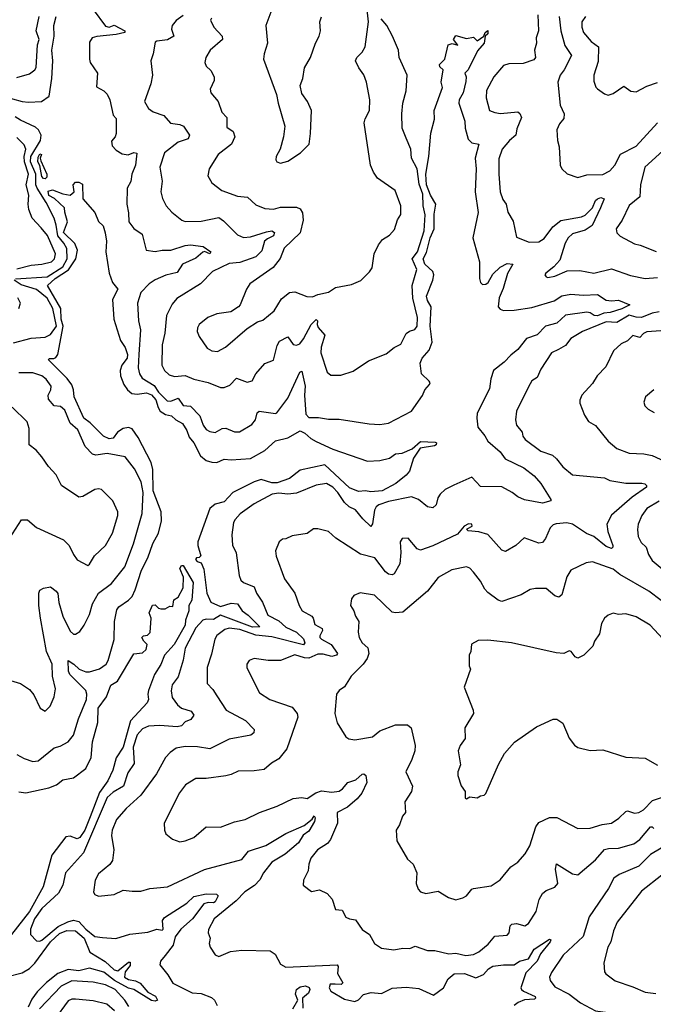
# Model space of a CAD drawing. Extents: x 1268547 to 1425625, y 515768 to 616754.
# Tile 420 of 507: x 1369290 to 1372871, y 593561 to 599128. Entities that reach past the tile are written whole.
import ezdxf

# ---------------------------------------------------------------- set-up
doc = ezdxf.new("R2010")
doc.units = 0

msp = doc.modelspace()

# ---------------------------------------------------------------- linework, layer by layer
at = {"layer": '0CON10XD'}
for points in [[(1370374.2, 599135.8), (1370368.8, 599125), (1370388.1, 599085), (1370434.3, 599035), (1370435.8, 599015), (1370367.1, 598955), (1370342, 598915), (1370336, 598885), (1370343.8, 598865), (1370370.3, 598840.3), (1370389.2, 598805), (1370389.2, 598785), (1370367.1, 598735), (1370371.4, 598715), (1370412, 598665), (1370432, 598605), (1370461.2, 598575), (1370460.8, 598520.8), (1370496.2, 598495), (1370506.5, 598465), (1370486.9, 598425), (1370411.4, 598365), (1370360.8, 598285), (1370354.2, 598245), (1370376, 598205), (1370432.1, 598162.1), (1370520.6, 598130.6), (1370577.5, 598125), (1370625, 598082), (1370675, 598061.2), (1370725, 598057.1), (1370765, 598067.1), (1370855, 598067.1), (1370875, 598058.8), (1370889.2, 598035), (1370892, 597995), (1370875, 597923.3), (1370785, 597835.8), (1370762.1, 597777.9), (1370723, 597727), (1370590.8, 597635), (1370571.4, 597605), (1370536, 597515), (1370526.2, 597505), (1370483.2, 597476.8), (1370404.4, 597464.4), (1370354.4, 597445), (1370304.4, 597405), (1370294.3, 597385), (1370292.9, 597365), (1370305, 597336.7), (1370350.4, 597270.4), (1370375.4, 597255.4), (1370407.8, 597252.2), (1370453.5, 597276.5), (1370575, 597382.5), (1370635, 597418.8), (1370665, 597428.8), (1370728.5, 597481.5), (1370769.4, 597550.6), (1370815, 597585.4), (1370845, 597590), (1370912.4, 597562.4), (1370945, 597561.8), (1370975, 597574.5), (1371035, 597586.9), (1371075, 597612.9), (1371165, 597631.1), (1371217.6, 597652.4), (1371267.4, 597702.6), (1371281.4, 597725), (1371294.4, 597805), (1371317.1, 597855), (1371340.8, 597885), (1371380.2, 597909.8), (1371408, 597942), (1371425, 597996.7), (1371444.2, 598025.8), (1371444.5, 598075.5), (1371411.5, 598161.5), (1371311.8, 598231.8), (1371289.4, 598265), (1371273.3, 598305), (1371237.1, 598545), (1371242.4, 598567.6), (1371267.1, 598615), (1371268.1, 598675), (1371250, 598775), (1371235, 598816.7), (1371206, 598855), (1371188, 598895), (1371195, 598913.3), (1371225.7, 598945), (1371241.9, 598975), (1371261.5, 599115), (1371250.4, 599215)], [(1370726.7, 599215), (1370681.8, 599095), (1370690, 598995), (1370671.2, 598935), (1370668.5, 598905), (1370741.9, 598705), (1370750.8, 598655), (1370789.4, 598525), (1370780.8, 598465), (1370762, 598395), (1370740, 598355), (1370737.5, 598335), (1370743.9, 598323.9), (1370765, 598317.5), (1370805, 598327.5), (1370876.7, 598375), (1370926.2, 598425), (1370933.6, 598483.6), (1370938.8, 598615), (1370916, 598665), (1370885, 598710), (1370875.7, 598755), (1370891.1, 598795), (1370900, 598855), (1370934.4, 598915), (1370962.5, 598995), (1370983.5, 599035), (1370990.9, 599065), (1370985.6, 599115), (1370995.5, 599144.5)], [(1369705.3, 599185), (1369775, 599090.4), (1369795, 599085.4), (1369825, 599097.1), (1369884.4, 599065), (1369883.8, 599055), (1369835, 599043.3), (1369726.4, 599033.6), (1369700, 599025), (1369685, 599000), (1369684.4, 598905), (1369688, 598885), (1369729.2, 598825), (1369725, 598747.5), (1369766.7, 598725), (1369785, 598706.7), (1369799.2, 598675), (1369818.3, 598588.3), (1369835, 598570), (1369835.8, 598484.2), (1369830, 598465), (1369809.5, 598440.5), (1369812.9, 598415), (1369835, 598390.8), (1369869.5, 598369.5), (1369904.2, 598364.2), (1369935, 598376.5), (1369953.2, 598373.2), (1369944.5, 598305), (1369924.2, 598254.2), (1369917.5, 598212.5), (1369898.1, 598175), (1369895.5, 598085), (1369905.4, 598035), (1369906.9, 597985), (1369935, 597947.1), (1369982, 597915), (1370004.3, 597824.3), (1370055, 597816.9), (1370094.6, 597825.4), (1370145, 597825.3), (1370225, 597850.7), (1370255, 597854.2), (1370327.5, 597845), (1370371.2, 597815), (1370365, 597804.5), (1370335, 597817.5), (1370325, 597814.2), (1370285, 597779.2), (1370211.2, 597745), (1370181.1, 597698.9), (1370116.2, 597683.8), (1370055, 597657.4), (1370022, 597635), (1369974.5, 597585), (1369956.9, 597525), (1369961.5, 597425), (1369972.5, 597375), (1369964.5, 597235.5), (1369959.3, 597159.3), (1369967.9, 597125), (1369981.8, 597101.8), (1370049.4, 597059.4), (1370075, 597022.4), (1370122.9, 596972.9), (1370145, 596971.8), (1370185, 596988.7), (1370215, 596947.3), (1370255, 596943.5), (1370309, 596889), (1370326.7, 596835), (1370345, 596811.5), (1370365, 596798.8), (1370395, 596794.6), (1370435, 596816.2), (1370455, 596818.8), (1370505, 596797.8), (1370532.4, 596797.6), (1370601.4, 596838.6), (1370622.2, 596865), (1370632.7, 596905), (1370643.8, 596915), (1370735, 596900.6), (1370743.8, 596905), (1370805, 596988.1), (1370872.5, 597135), (1370885, 597141.2), (1370904.2, 597055), (1370900.4, 597005), (1370906.7, 596896.7), (1370925, 596878.5), (1370978.8, 596878.8)], [(1372217.7, 599155), (1372221.3, 599065), (1372208.6, 599025), (1372210, 598995), (1372200, 598955), (1372206.1, 598913.9), (1372195, 598900), (1372135, 598881.1), (1372055, 598879.1), (1372025, 598868.9), (1371969.4, 598805), (1371927.5, 598727.5), (1371925.7, 598685.7), (1371946.2, 598615), (1371975, 598602.9), (1372007.9, 598597.9), (1372105, 598606.9), (1372116.9, 598596.9), (1372125.4, 598575.4), (1372099.1, 598510.9), (1372094.4, 598475), (1372058.8, 598445), (1372017.1, 598395), (1371998.7, 598341.3), (1371997.5, 598255), (1372005.6, 598155), (1372021.1, 598111.1), (1372039.4, 598085), (1372049.3, 598039.3), (1372078.7, 597988.7), (1372098.8, 597898.8), (1372169.1, 597869.1), (1372225, 597872.3), (1372255, 597890.3), (1372302.9, 597957.1), (1372348.1, 597991.9), (1372465, 598013.5), (1372486.7, 598023.3), (1372526.6, 598063.4), (1372543.9, 598105), (1372555, 598115.9), (1372575, 598122.9), (1372593.8, 598115), (1372572.2, 598065), (1372525, 597964.4), (1372485, 597938.6), (1372415, 597917.4), (1372390.3, 597895), (1372373.6, 597865), (1372342.3, 597767.7), (1372309.8, 597730.2), (1372264, 597695), (1372258.8, 597685), (1372265, 597673.3), (1372275, 597670), (1372315, 597677.1), (1372385, 597708.6), (1372455, 597709.5), (1372535, 597695.3), (1372635, 597719.5), (1372741.8, 597681.8), (1372825, 597664.1), (1372895, 597670)], [(1369195, 598695.3), (1369305, 598664.8), (1369340.7, 598660.7), (1369412.9, 598665), (1369456.2, 598695), (1369472.3, 598795), (1369477.6, 598895), (1369471.5, 598955), (1369485.3, 599035), (1369483.7, 599095), (1369495.6, 599145)], [(1369275, 598800.9), (1369345, 598821.4), (1369375, 598844.3), (1369382.7, 598857.3), (1369390.9, 598985), (1369399.5, 599015), (1369383.9, 599065), (1369400.6, 599145)], [(1370215, 599151.5), (1370175, 599123.9), (1370151.1, 599095), (1370149.1, 599075), (1370161.2, 599035), (1370125.9, 599014.1), (1370065, 599006.5), (1370055, 599000), (1370045.4, 598935), (1370031.8, 598895), (1370040.8, 598815), (1370031.4, 598765), (1369995.7, 598665), (1370018, 598625), (1370045, 598607.5), (1370105, 598586), (1370142.1, 598542.1), (1370195, 598535.8), (1370216.8, 598526.8), (1370249.7, 598475), (1370242.2, 598455), (1370185, 598435.4), (1370108.2, 598375), (1370082.7, 598295), (1370094.6, 598215), (1370087.5, 598155), (1370096.8, 598116.8), (1370117.5, 598075), (1370149.3, 598039.3), (1370206, 597995), (1370225, 597986.7), (1370315, 597989.6), (1370415, 598008.7), (1370441.2, 597991.2), (1370520.7, 597910.7), (1370555, 597897.1), (1370595, 597900.8), (1370685, 597929.2), (1370715, 597933.2), (1370731.1, 597925), (1370724.1, 597905), (1370690.3, 597889.7), (1370674.3, 597875), (1370658.4, 597821.6), (1370625, 597786.9), (1370535, 597755.2), (1370475, 597749.8), (1370380, 597705), (1370312.9, 597635), (1370178.4, 597551.6), (1370151.1, 597518.9), (1370119.1, 597455), (1370110, 597355), (1370095, 597290), (1370094.1, 597175), (1370108, 597145), (1370135, 597119.3), (1370165, 597110), (1370225, 597115.4), (1370275, 597096.2), (1370356.3, 597076.3), (1370425, 597048.6), (1370445, 597047.5), (1370478.3, 597061.7), (1370515, 597100.8), (1370575, 597078.9), (1370603.6, 597086.4), (1370625.6, 597125), (1370675, 597183.8), (1370725, 597203.3), (1370746.1, 597285), (1370759.2, 597310.8), (1370805, 597334.2), (1370835, 597291.2), (1370855, 597288.2), (1370872.9, 597295), (1370895, 597323.3), (1370937.5, 597405), (1370965, 597432.5), (1370974, 597425), (1370970.9, 597405), (1370976.8, 597386.8), (1371014.3, 597345), (1370993.4, 597276.6), (1370992.5, 597245), (1371027.1, 597135), (1371047.8, 597117.8), (1371105, 597118.5)], [(1371105, 597118.5), (1371175, 597140), (1371261.1, 597198.9), (1371360.5, 597239.5), (1371406.7, 597275), (1371445, 597294.2), (1371475, 597353.3), (1371492.3, 597367.7), (1371523.6, 597376.4), (1371536, 597395), (1371538.5, 597445), (1371512.5, 597552.5), (1371507.8, 597625), (1371534.6, 597715), (1371508.8, 597775), (1371538.4, 597815), (1371576.1, 597935), (1371581.6, 598025), (1371570.8, 598075), (1371567.7, 598142.3), (1371548.1, 598198.1), (1371535.7, 598285), (1371504.1, 598345), (1371500.8, 598395), (1371475, 598458.8), (1371452.5, 598515), (1371450, 598595), (1371455.4, 598655), (1371473.8, 598725), (1371480, 598815), (1371434.4, 598915), (1371430.9, 598955), (1371396.9, 599035), (1371365.1, 599095), (1371333.4, 599133.4)], [(1372339.7, 599145), (1372348.2, 599065), (1372371.4, 598981.4), (1372407.8, 598925), (1372366.4, 598843.6), (1372345.2, 598814.8), (1372330.8, 598775), (1372345.5, 598645), (1372366.4, 598595), (1372365, 598568.8), (1372340, 598540), (1372325.8, 598505), (1372330, 598445), (1372339.7, 598409.7), (1372344, 598305), (1372354, 598285), (1372385, 598256), (1372445, 598235.8), (1372495, 598250), (1372585, 598252.9), (1372625, 598274.2), (1372653.1, 598305), (1372685, 598368.1), (1372775, 598412.3), (1372895, 598544.3)], [(1372487.3, 599145), (1372466.9, 599115), (1372466.2, 599085), (1372476.5, 599055), (1372520.6, 599005), (1372561.8, 598975), (1372559.3, 598890.7), (1372534.2, 598814.2), (1372535, 598780), (1372546.4, 598746.4), (1372556.1, 598736.1), (1372595, 598708.8), (1372615, 598702), (1372645, 598710), (1372705, 598752.5), (1372744.4, 598724.4), (1372775, 598720.8), (1372835, 598752), (1372895, 598773.1)], [(1370978.8, 596878.8), (1371035, 596868.5), (1371095, 596870), (1371265, 596843.8), (1371325, 596840), (1371375, 596847.5), (1371504.2, 596915), (1371567, 597003), (1371580, 597035), (1371605.3, 597065), (1371609.2, 597075), (1371604.7, 597085), (1371561.6, 597125), (1371552.7, 597185), (1371564.6, 597215), (1371605, 597259), (1371620.6, 597305), (1371609.3, 597395), (1371616.4, 597505), (1371595, 597540), (1371588.9, 597565), (1371625, 597655.5), (1371631, 597685), (1371625.1, 597705.1), (1371580.3, 597745), (1371570.2, 597775), (1371589.1, 597810.9), (1371610.4, 597895), (1371633.5, 597945), (1371633.1, 597995), (1371631.8, 598028.2), (1371642.8, 598085), (1371611.1, 598135), (1371589.5, 598195), (1371584.6, 598255), (1371601.7, 598355), (1371613.1, 598486.9), (1371634.4, 598565), (1371633.1, 598615), (1371679.2, 598745), (1371672.4, 598775), (1371684.2, 598845), (1371665, 598860.8), (1371662.2, 598875), (1371693.3, 598905), (1371712.5, 598985), (1371735, 598992.5), (1371767, 598983), (1371742.5, 599015), (1371755, 599038.8), (1371815, 599021.2), (1371855, 599030), (1371875, 599007.5), (1371912.5, 599035), (1371920, 599055), (1371936.4, 599066.4), (1371935, 599047.5), (1371920, 599035), (1371915.5, 598995), (1371878.2, 598951.8), (1371825, 598844.4), (1371806.7, 598825), (1371814, 598805), (1371811.7, 598778.3), (1371795.9, 598715), (1371774.5, 598675), (1371772.2, 598655), (1371806.5, 598555), (1371808, 598515), (1371825, 598451.9), (1371845, 598430.8), (1371884.1, 598424.1), (1371863.4, 598345), (1371870.4, 598285), (1371865.2, 598155), (1371881.5, 598038.5), (1371850.3, 597895), (1371888.5, 597758.5), (1371889.3, 597665), (1371895, 597641.4), (1371905, 597630.9), (1371925, 597632.7), (1371938, 597642), (1371965, 597688.9), (1372005, 597728.2), (1372045, 597748.9), (1372076.7, 597745), (1372047.1, 597692.9), (1372021.7, 597608.3), (1372000.3, 597555), (1371994.5, 597505), (1372005, 597490.6), (1372024.6, 597484.6), (1372085, 597485.3), (1372185, 597500.2), (1372311.3, 597538.7), (1372355, 597567.4), (1372405, 597575.6), (1372475, 597570.7), (1372555, 597574.5), (1372605, 597541.9), (1372635, 597538.1), (1372675, 597542.5), (1372737.5, 597515), (1372693, 597493), (1372627.9, 597472.1), (1372591.8, 597468.2), (1372555, 597453.2), (1372537.5, 597455), (1372515, 597469.7), (1372495, 597474.3), (1372375, 597457.9), (1372325, 597411.7), (1372261.4, 597395), (1372215, 597346.5), (1372154.5, 597325.5), (1372105, 597263.1), (1372065, 597231.8), (1372028.6, 597191.4), (1371968.5, 597145), (1371953.2, 597096.8), (1371945, 597041.4), (1371876.4, 596903.6), (1371873.1, 596875), (1371878.7, 596825), (1371919.2, 596775), (1371935.5, 596745), (1372005.9, 596685), (1372034.2, 596644.2), (1372138.9, 596595), (1372198.1, 596548.1), (1372235.5, 596505), (1372292.5, 596415), (1372291.7, 596408.3), (1372245, 596394.5), (1372143.2, 596413.2), (1372105, 596430), (1372072.5, 596455), (1372015, 596485.9), (1371895, 596489.4), (1371845, 596541.5), (1371743.6, 596496.4), (1371695, 596471.3), (1371665.7, 596445), (1371652.5, 596425), (1371643.3, 596385), (1371625, 596368.8), (1371595, 596374.2), (1371544.2, 596415), (1371505, 596430), (1371375, 596403.9), (1371320.6, 596385), (1371305, 596373.5), (1371294.7, 596355), (1371285, 596276.7), (1371275, 596263.3), (1371230, 596305), (1371187.4, 596357.4), (1371153, 596373), (1371125, 596397.5), (1371088, 596455), (1371060, 596485), (1371025, 596505.4), (1370965, 596497.1), (1370855, 596450.4), (1370805, 596445.4), (1370755, 596451.3), (1370716.2, 596445), (1370615, 596390.9), (1370536.6, 596333.4), (1370508.6, 596301.4), (1370499.5, 596285), (1370489.4, 596215), (1370492.2, 596157.8), (1370513.4, 596113.4), (1370529.7, 595985), (1370539.9, 595959.9), (1370556, 595946), (1370615, 595920.6), (1370628.2, 595885), (1370662.7, 595835), (1370691.9, 595761.9), (1370755, 595730), (1370795, 595694.2), (1370855, 595665.8), (1370895, 595628.2), (1370901.6, 595605), (1370895, 595594.3), (1370715, 595639.1), (1370625, 595649), (1370535, 595679.9), (1370475, 595687.7), (1370449.7, 595680.3), (1370404.4, 595645.6), (1370392.7, 595625), (1370375, 595540), (1370349.5, 595465), (1370348.9, 595375), (1370381.6, 595341.6), (1370404, 595306), (1370456.4, 595225), (1370566.9, 595165), (1370615.5, 595115.5), (1370614, 595095), (1370596.9, 595083.1), (1370475, 595059.2), (1370365, 595005.4), (1370295, 595016.7), (1370225, 595018.7), (1370175, 595009.6), (1370140.6, 594985), (1370115, 594955.8), (1370063.9, 594865), (1369975, 594743.1), (1369891.6, 594668.4), (1369837.3, 594605), (1369813.8, 594545), (1369808.8, 594515), (1369822.2, 594435), (1369815.3, 594374.7), (1369799.1, 594350.9), (1369735, 594299.4), (1369716.4, 594263.6), (1369707.5, 594195), (1369715, 594182), (1369735, 594172.5), (1369825, 594182.5), (1369875, 594207.1), (1369925, 594200), (1369975, 594201.2), (1370025, 594216), (1370125, 594226), (1370335, 594322.9), (1370545, 594380.5), (1370583.3, 594426.7), (1370680.7, 594459.3), (1370795, 594526.4), (1370898.4, 594571.6), (1370942.3, 594607.7), (1370955, 594625.9), (1370960.9, 594615), (1370956.6, 594595), (1370925, 594539.6), (1370892.9, 594517.1), (1370866.7, 594473.3), (1370790.5, 594409.5), (1370715, 594363.9), (1370667.5, 594305), (1370647.9, 594265), (1370617.3, 594232.7), (1370562.9, 594197.1), (1370513.2, 594146.8), (1370388.9, 594045), (1370356.8, 593983.2), (1370355.7, 593965), (1370366.5, 593935), (1370361.4, 593905), (1370365.8, 593885), (1370395, 593841.2), (1370415, 593832), (1370481.2, 593858.8), (1370545, 593868.1), (1370705, 593864.1), (1370734.8, 593844.8), (1370765, 593788.4), (1370795, 593771.7), (1371085, 593783.8), (1371090, 593775), (1371086.2, 593735), (1371116.9, 593683.1), (1371107, 593673), (1371073.3, 593675), (1371044.4, 593675), (1371039.4, 593655), (1371048, 593635), (1371125, 593590.5), (1371185, 593576.7), (1371205, 593586.5), (1371233, 593617), (1371276.9, 593626.9), (1371335, 593621.4), (1371395, 593651.8), (1371475, 593657.3), (1371545, 593649.6), (1371628, 593612), (1371685, 593653.5), (1371711, 593705), (1371745, 593733.7), (1371804.5, 593734.5), (1371868.4, 593711.6), (1371911.3, 593728.7), (1371939.1, 593760.9), (1371965, 593775.8), (1372024.7, 593784.7), (1372085, 593784.4), (1372115, 593804.5), (1372165, 593818.9), (1372197.5, 593872.5), (1372285, 593929.2), (1372291.2, 593925), (1372287.5, 593915), (1372233.1, 593846.9), (1372215, 593804.2), (1372150.9, 593739.1), (1372123.1, 593655), (1372125.6, 593645), (1372138.1, 593635), (1372202.5, 593605), (1372205.6, 593595), (1372199, 593591), (1372144, 593586), (1372107.8, 593572.2), (1372085, 593554.6)], [(1369266.4, 597663.6), (1369445, 597674.7), (1369535, 597731), (1369557.7, 597775), (1369556.3, 597835), (1369540.4, 597865), (1369505.4, 597905), (1369497, 597967), (1369484.8, 598005), (1369440.3, 598095), (1369388.1, 598175), (1369380.7, 598195), (1369381.3, 598255), (1369351.2, 598325), (1369353.3, 598355), (1369408, 598445), (1369411.6, 598475), (1369396.4, 598505), (1369380.5, 598520.5), (1369295, 598559.1), (1369265, 598578.8)], [(1369275, 597720), (1369355, 597740.5), (1369415, 597745.3), (1369470.8, 597759.2), (1369487.8, 597775), (1369491.8, 597805), (1369446.8, 597906.8), (1369410.9, 597950.9), (1369361.4, 598005), (1369342.5, 598055), (1369337.3, 598085), (1369342.1, 598135), (1369327.8, 598195), (1369339.4, 598255), (1369316.8, 598325), (1369315.7, 598354.3), (1369324.2, 598395), (1369315, 598420), (1369275, 598462.2)], [(1372945.4, 598405), (1372822.9, 598295), (1372798.2, 598195), (1372794, 598126), (1372735, 598077.5), (1372695.7, 597995), (1372660.8, 597945), (1372665, 597923.3), (1372683.4, 597903.4), (1372765, 597860), (1372796.1, 597853.9), (1372886.6, 597816.6)], [(1369435, 598228.6), (1369425, 598229.2), (1369415, 598240.7), (1369403.2, 598303.2), (1369393, 598325), (1369395, 598351.2), (1369405, 598368.9), (1369413.8, 598365), (1369406.4, 598345), (1369410.3, 598330.3), (1369443.1, 598255), (1369443.4, 598236.6), (1369435, 598228.6)], [(1369275, 594972.9), (1369315, 594950.5), (1369365, 594933.5), (1369395, 594938.2), (1369485, 595010.5), (1369519.8, 595020.2), (1369565, 595044.4), (1369595, 595081.9), (1369622.3, 595175), (1369667.1, 595285), (1369670.5, 595315), (1369664.4, 595335), (1369573.7, 595425), (1369566, 595445), (1369563.8, 595505), (1369596.1, 595485), (1369626.4, 595455), (1369665, 595440), (1369685, 595440.3), (1369741.3, 595458.7), (1369779.4, 595485), (1369790.5, 595505), (1369825, 595623.3), (1369825.8, 595725), (1369838.6, 595791.4), (1369850.8, 595809.2), (1369904.8, 595845.2), (1369925, 595866.7), (1369943.4, 595905), (1369978.5, 596015), (1370015, 596085.4), (1370043.1, 596166.9), (1370075.2, 596225), (1370091.7, 596295), (1370089.1, 596345), (1370043.9, 596465), (1370043, 596585), (1370032.4, 596625), (1369960.3, 596765), (1369925, 596815.4), (1369905, 596822.2), (1369875, 596816.9), (1369842.8, 596795), (1369818.6, 596761.4), (1369795, 596758.6), (1369763.6, 596773.6), (1369689.2, 596849.2), (1369653.1, 596875), (1369597.2, 596995), (1369594.6, 597035), (1369585, 597064.3), (1369559.4, 597099.4), (1369453.1, 597205), (1369457.7, 597212.3), (1369482.8, 597212.8), (1369495, 597217.7), (1369505.8, 597234.2), (1369536.3, 597395), (1369525.5, 597435), (1369523.4, 597495), (1369446.9, 597625), (1369490.6, 597665), (1369566.4, 597713.6), (1369608.1, 597775), (1369617.6, 597825), (1369602.2, 597862.2), (1369537.8, 597925), (1369561.2, 597985), (1369545, 598040), (1369544, 598065), (1369487.2, 598117.2), (1369455, 598133.4), (1369450.7, 598159.3), (1369475, 598166.5), (1369535, 598143.6), (1369575, 598136.7), (1369597.5, 598155), (1369592.5, 598195), (1369605, 598210), (1369625, 598210), (1369645, 598197.5), (1369647.5, 598115), (1369715, 598037.5), (1369735, 597986.7), (1369761.5, 597961.5), (1369772.9, 597922.9), (1369780, 597875), (1369776.3, 597816.3), (1369795.5, 597695.5), (1369815, 597642.5), (1369844, 597605), (1369815.3, 597545), (1369822.1, 597435), (1369860, 597315), (1369886.6, 597275), (1369899.5, 597235), (1369897.7, 597215), (1369866.7, 597175), (1369858.5, 597145), (1369860.7, 597115), (1369879, 597065), (1369898.6, 597035), (1369924.4, 597014.4), (1369955, 597011.5), (1370007.6, 597017.6), (1370035, 597007.4), (1370059.4, 596979.4), (1370071.9, 596935), (1370084.3, 596914.3), (1370114.8, 596894.8), (1370148.7, 596888.7), (1370172.9, 596865), (1370210.1, 596845), (1370235.2, 596805), (1370247.4, 596767.4), (1370275.2, 596735.2), (1370312.6, 596662.6), (1370344.7, 596634.8), (1370375.3, 596625.3), (1370405, 596624.8), (1370445, 596643.6), (1370485, 596639.3), (1370595, 596646.1), (1370675, 596692.7), (1370735, 596746.9), (1370805, 596764.4), (1370875, 596803), (1370901, 596791), (1370935, 596759.3), (1370965, 596742.7), (1371060.5, 596700.5), (1371255, 596632), (1371325, 596635.8), (1371380.5, 596649.5), (1371415, 596674), (1371452.3, 596677.7), (1371507.9, 596702.1), (1371555, 596742.9), (1371638.7, 596738.7), (1371645.8, 596735), (1371644.2, 596725), (1371635, 596718.1), (1371553.8, 596705), (1371515, 596648.8), (1371492.5, 596575), (1371475, 596553.3), (1371416, 596505), (1371337.8, 596465), (1371275, 596459.4), (1371245, 596464.7), (1371205, 596460.5), (1371155, 596482), (1371015, 596610.3), (1370875, 596581.4), (1370815, 596534.3), (1370745, 596510.3), (1370715, 596510.3), (1370655, 596527.3), (1370615, 596515.2), (1370495.5, 596454.5), (1370445, 596401.2), (1370395, 596389.4), (1370364.8, 596365), (1370296.5, 596175), (1370296.7, 596155), (1370313.3, 596096.7), (1370305, 596087.5), (1370290, 596085), (1370284.3, 596075.7), (1370292.5, 596065), (1370315, 596057.5), (1370331.2, 596021.2), (1370347.5, 595885), (1370370.6, 595835), (1370425, 595811.1), (1370485, 595829.9), (1370520.9, 595825), (1370546.7, 595785), (1370581.2, 595761.2), (1370648, 595695), (1370605, 595693.2), (1370425, 595760.8), (1370385, 595737.1), (1370345, 595739.3), (1370325, 595732.5), (1370285, 595689), (1370226.2, 595575), (1370213.6, 595506.4), (1370185, 595412), (1370152.5, 595367.5), (1370145.9, 595334.1), (1370151.4, 595295), (1370182.1, 595255), (1370205.4, 595235), (1370258.8, 595218.8), (1370274.7, 595195), (1370258.2, 595171.8), (1370225, 595158.9), (1370204.2, 595135), (1370180.6, 595129.4)], [(1369255, 597300.9), (1369355, 597327.3), (1369435, 597333.2), (1369465, 597347.5), (1369498.5, 597395), (1369477.1, 597495), (1369445, 597553.1), (1369385, 597602.3), (1369297.9, 597627.9), (1369258.2, 597655)], [(1369285.5, 597494.5), (1369295.7, 597525), (1369279.2, 597555)], [(1372903.4, 597476.6), (1372865, 597468.4), (1372805, 597444.3), (1372775, 597445.1), (1372735, 597457.2), (1372665, 597416.5), (1372605, 597419.3), (1372470, 597365), (1372404.6, 597325.4), (1372374.4, 597285), (1372335, 597262.9), (1372295, 597244), (1372235, 597152), (1372215, 597104), (1372185, 597086.2), (1372165, 597052.5), (1372097.1, 596915), (1372092.9, 596865), (1372097.5, 596835), (1372129.2, 596795), (1372133.4, 596773.4), (1372147.5, 596755), (1372235, 596688.9), (1372301.4, 596665), (1372324.3, 596645), (1372358.9, 596598.9), (1372415, 596555.5), (1372595, 596538.1), (1372625, 596522.7), (1372715, 596508), (1372807.1, 596507.1), (1372824, 596504), (1372833.3, 596495), (1372833.3, 596485), (1372751.5, 596428.5), (1372633.9, 596326.1), (1372608.8, 596275), (1372614.2, 596234.2), (1372642.7, 596155), (1372642.9, 596145), (1372635, 596138.1), (1372605, 596149.6), (1372535.7, 596205.7), (1372493.1, 596223.1), (1372415, 596275.3), (1372382.7, 596282.7), (1372321.7, 596278.3), (1372305, 596272.7), (1372288.2, 596255), (1372262.7, 596195), (1372245, 596171.4), (1372225, 596167.5), (1372141.7, 596198.3), (1372095, 596154.2), (1372035, 596121.4), (1372015, 596129.2), (1371935, 596217.1), (1371885, 596232.2), (1371825, 596237.5), (1371817.5, 596245), (1371820, 596250), (1371847.5, 596265), (1371846.1, 596276.1), (1371827, 596277), (1371802.5, 596265), (1371765, 596220), (1371625, 596152.5), (1371555, 596128.1), (1371537, 596137), (1371485, 596196), (1371452.5, 596195), (1371441.2, 596175), (1371444.5, 596115), (1371438.7, 596051.3), (1371405.6, 595994.4), (1371395, 595990), (1371375, 595993.8), (1371357, 596007), (1371297.5, 596085), (1371216.6, 596106.6), (1371076.2, 596196.2), (1371035, 596234.3), (1370975, 596249.2), (1370950.9, 596249.1), (1370915, 596223.1), (1370829.5, 596210.5), (1370795, 596192.5), (1370775, 596190), (1370756.7, 596175), (1370736.7, 596125), (1370740, 596095), (1370787.4, 595967.4), (1370845.5, 595885), (1370869.4, 595815), (1370886.9, 595785), (1370940.9, 595755), (1370949.3, 595745), (1370957.6, 595707.6), (1371000, 595685), (1371002.3, 595675), (1370986.6, 595645), (1370987.3, 595635), (1370995.5, 595625), (1371050.8, 595595), (1371085.6, 595545), (1371080.6, 595535), (1371055, 595527.7), (1371005, 595540.7), (1370975, 595541), (1370925, 595518.3), (1370899.9, 595519.9), (1370845, 595537.1), (1370765, 595505.8), (1370695, 595504), (1370615, 595517.1), (1370586.2, 595505), (1370574, 595485), (1370573, 595463), (1370645, 595322.5), (1370703.3, 595285), (1370830.5, 595240.5), (1370859.2, 595205), (1370862.3, 595185), (1370800.9, 595005), (1370755, 594948.6), (1370714, 594925), (1370671.3, 594888.7), (1370615, 594880.8), (1370525, 594880), (1370485, 594859.5), (1370455, 594852.1), (1370345, 594838.5), (1370285, 594838.5), (1370227.8, 594802.2), (1370192.7, 594757.3), (1370107.5, 594585), (1370108.8, 594545), (1370116.7, 594525), (1370154.3, 594494.3), (1370195, 594480), (1370225, 594484.4), (1370275, 594503.3), (1370345, 594564.4), (1370425, 594563.5), (1370505, 594593.3), (1370565, 594606), (1370645, 594646), (1370745, 594680.6), (1370835, 594724.4), (1370885, 594730.8), (1370915, 594724.3), (1370963.2, 594756.8), (1370995, 594768.9), (1371055, 594760.3), (1371095, 594766.3), (1371115, 594779.3), (1371144.8, 594815.2), (1371189.2, 594830.7), (1371225, 594862.5), (1371235, 594864), (1371245.5, 594855.5), (1371252.7, 594815), (1371224.6, 594755), (1371197, 594723), (1371143.4, 594676.6), (1371084, 594645), (1371086.9, 594585), (1371046.7, 594493.3), (1371029.3, 594470.7), (1370973.8, 594435), (1370935, 594387.5), (1370924.1, 594354.1), (1370921.2, 594315), (1370893.6, 594263.6), (1370892.5, 594235), (1370939.5, 594199.5), (1370985, 594207.5), (1371027.9, 594187.9), (1371056.2, 594155), (1371075, 594097.5), (1371113.6, 594093.6), (1371134.2, 594054.2), (1371155, 594044), (1371188.8, 594038.8), (1371225, 593984.3), (1371267.5, 593955), (1371294.6, 593904.6), (1371335, 593879.2), (1371405, 593869.4), (1371455, 593878.1), (1371495, 593876.9), (1371525, 593890), (1371595.7, 593865.7), (1371635.6, 593865.6), (1371715, 593846.9), (1371755, 593850), (1371812.2, 593837.8), (1371855, 593842.7), (1371885, 593858.5), (1371938.5, 593901.5), (1371975, 593945.5), (1372045, 593952.2), (1372056.3, 593965), (1372061.6, 594005), (1372070.9, 594015), (1372098.8, 594018.8), (1372145, 594004.6), (1372165, 594017.5), (1372209.7, 594085), (1372226.9, 594153.1), (1372245, 594187.1), (1372265, 594204.4), (1372315, 594224.2), (1372331.1, 594245), (1372317.5, 594325), (1372324.5, 594355.5), (1372415, 594298.8), (1372445, 594293.5), (1372545, 594378.8), (1372595, 594435.4), (1372617.8, 594442.2), (1372675, 594443.8), (1372760.9, 594469.1), (1372795, 594493.5), (1372855, 594564.5), (1372865.4, 594565.4), (1372873.3, 594555)], [(1372940, 597370), (1372835, 597362.5), (1372815, 597353.3), (1372795, 597331.8), (1372755, 597341.9), (1372725, 597312.9), (1372690, 597295), (1372646.9, 597255), (1372602.5, 597165), (1372554.3, 597115), (1372528.3, 597071.7), (1372467.1, 597005), (1372455, 596977.5), (1372455, 596960), (1372482.6, 596892.6), (1372505, 596855.8), (1372545, 596834), (1372615, 596745.6), (1372665, 596703.3), (1372735, 596677.3), (1372817.1, 596672.9), (1372864, 596664), (1372935, 596631.8)], [(1369195, 595404.3), (1369295.5, 595375.5), (1369345, 595341.2), (1369370.3, 595310.3), (1369405.5, 595235.5), (1369435, 595219.2), (1369462.4, 595247.6), (1369485, 595300), (1369492.5, 595345), (1369475.4, 595415.4), (1369473.6, 595485), (1369441.3, 595555), (1369407, 595745), (1369398.8, 595815), (1369399.1, 595885), (1369405, 595902), (1369425, 595913.1), (1369465, 595920.6), (1369497.2, 595897.2), (1369505, 595883.3), (1369512.2, 595832.2), (1369533.4, 595755), (1369575, 595671.4), (1369595, 595654.3), (1369605.7, 595654.3), (1369630.9, 595669.1), (1369655.4, 595704.6), (1369684.2, 595765.7), (1369702.3, 595825), (1369735.3, 595884.7), (1369809.7, 595940.3), (1369885.2, 596034.8), (1369933.6, 596165), (1369983.3, 596336.7), (1369987.2, 596455), (1369976.6, 596515), (1369939.2, 596589.2), (1369886.1, 596656.1), (1369785, 596674.6), (1369720, 596665), (1369701.5, 596671.5), (1369660, 596715), (1369618.3, 596808.3), (1369575.9, 596845.9), (1369545, 596919.4), (1369521.2, 596941.2), (1369485.4, 596945.4), (1369452.4, 596982.4), (1369451.5, 597005), (1369465.6, 597035), (1369467.8, 597055), (1369440, 597095), (1369415, 597114.5), (1369365, 597131.4), (1369285, 597131.5)], [(1372873.8, 597035), (1372827.5, 596995), (1372817.5, 596965), (1372823.9, 596943.9), (1372842.5, 596925), (1372875, 596906.2)], [(1369232.5, 596195), (1369300.3, 596299.7), (1369335, 596300.8), (1369385, 596256.2), (1369537.2, 596187.2), (1369569.2, 596155), (1369594.5, 596104.5), (1369615, 596073.8), (1369675, 596042.5), (1369685, 596048.8), (1369712.6, 596097.4), (1369774.5, 596155), (1369814.6, 596225), (1369845.6, 596325.6), (1369845.6, 596345.6), (1369817, 596407), (1369752.3, 596472.3), (1369735, 596475.8), (1369715, 596470.8), (1369647.2, 596432.8), (1369625, 596428.6), (1369526, 596495), (1369495.6, 596555), (1369452.2, 596602.2), (1369416.2, 596656.2), (1369384.2, 596695), (1369344.5, 596724.5), (1369344.2, 596815.8), (1369332.9, 596855), (1369247.6, 596937.6)], [(1372905, 596406.6), (1372833.5, 596365), (1372806.2, 596325), (1372786.2, 596275), (1372781.5, 596245), (1372786, 596206), (1372802.6, 596172.6), (1372830.6, 596145), (1372843.1, 596105), (1372865, 596070.8), (1372932.9, 596012.9)], [(1369285, 594761.5), (1369325, 594756.9), (1369455.3, 594784.7), (1369497.5, 594802.5), (1369535, 594829.5), (1369595, 594841.8), (1369664, 594895), (1369693.3, 594956.7), (1369702, 595045), (1369732.2, 595155), (1369732.9, 595235), (1369781, 595299), (1369805.7, 595365), (1369842.1, 595387.9), (1369935, 595543.3), (1369985, 595547.5), (1370005, 595566.7), (1370011.2, 595595), (1369991.2, 595615), (1369981.2, 595635), (1369990, 595645), (1370012.5, 595647.5), (1370027, 595663), (1370032.5, 595745), (1370022.5, 595775), (1370041.7, 595818.3), (1370055, 595820), (1370075, 595800), (1370087, 595797), (1370113, 595797), (1370138.3, 595811.7), (1370155, 595810), (1370161.7, 595848.3), (1370185, 595863.3), (1370214.2, 595915), (1370216.5, 595976.5), (1370195.4, 596025), (1370205, 596042.9), (1370215, 596041.5), (1370270.2, 595945), (1370263.9, 595846.1), (1370246.9, 595815), (1370246.9, 595785), (1370227.4, 595732.6), (1370224.7, 595705), (1370163.9, 595595), (1370108.9, 595535), (1370087.6, 595482.4), (1370052.3, 595425), (1370018.1, 595335), (1370014.2, 595315), (1370018.8, 595285), (1370011.2, 595265), (1369916.6, 595163.4), (1369875.5, 595015), (1369835.9, 594955), (1369815.8, 594884.2), (1369788.3, 594825), (1369740.9, 594759.1), (1369688.9, 594621.1), (1369659, 594545), (1369630, 594505), (1369615, 594496.6), (1369575, 594510.8), (1369551.9, 594508.1), (1369471.2, 594405), (1369422.2, 594225), (1369345.8, 594085), (1369243.4, 593955)], [(1372915, 595844.3), (1372845, 595897.5), (1372681, 595991), (1372645, 596021.1), (1372527.4, 596062.6), (1372492.4, 596057.6), (1372405, 596016), (1372381.9, 595978.1), (1372354.6, 595875.4), (1372337.8, 595862.2), (1372315, 595870.4), (1372265, 595911.8), (1372205, 595912.2), (1372174.6, 595905.4), (1372125, 595875.7), (1372015, 595839.4), (1371995, 595845.8), (1371935, 595888.5), (1371918.3, 595908.3), (1371895, 595954.2), (1371855.5, 596005), (1371835, 596026.5), (1371814.5, 596034.5), (1371731.6, 596018.4), (1371655.8, 595975), (1371595, 595897.1), (1371455, 595778.2), (1371415, 595773.6), (1371395, 595778.2), (1371295, 595874.4), (1371215, 595887.5), (1371178.3, 595871.7), (1371165.9, 595854.1), (1371160, 595815), (1371178.6, 595785), (1371187.1, 595755), (1371207.8, 595725), (1371202.5, 595665), (1371208.9, 595635), (1371225.6, 595605), (1371256.9, 595576.9), (1371263.1, 595545), (1371253.9, 595516.1), (1371232, 595485), (1371163.3, 595416.7), (1371125, 595356.2), (1371095, 595336), (1371080.8, 595315), (1371071.4, 595205), (1371085, 595153.3)], [(1372925, 595626.9), (1372852.5, 595705), (1372775, 595751.9), (1372715, 595768.9), (1372675, 595765.7), (1372645, 595772), (1372615, 595761.2), (1372595.9, 595744.1), (1372578.8, 595715), (1372566, 595655), (1372539.2, 595615), (1372529.2, 595585), (1372479.2, 595535), (1372445, 595518), (1372430, 595525), (1372406.7, 595555), (1372395, 595560), (1372365.4, 595544.6), (1372322.7, 595547.3), (1372070, 595605), (1371935, 595620), (1371881.7, 595618.3), (1371842.7, 595597.3), (1371840, 595555), (1371830, 595535), (1371830, 595475), (1371837.5, 595455), (1371802.5, 595355), (1371853.6, 595225), (1371854.7, 595205), (1371806.7, 595125), (1371807, 595063), (1371778.8, 595025), (1371768, 594995), (1371781.9, 594915), (1371765.8, 594875.8), (1371766.9, 594855), (1371785.8, 594795.8), (1371807.5, 594765), (1371807, 594727), (1371815, 594722.5), (1371835, 594733.3), (1371875, 594727.5), (1371895, 594740), (1371915, 594742.9), (1371925, 594752.5), (1371996.6, 594916.6)], [(1371085, 595153.3), (1371133, 595073), (1371151.2, 595061.2), (1371185, 595055.8), (1371285, 595072.5), (1371325, 595107.5), (1371415, 595141.2), (1371481.2, 595141.2), (1371503.3, 595125), (1371525.8, 595025), (1371522.5, 594995), (1371507.1, 594945), (1371473.3, 594875), (1371510.8, 594795), (1371504, 594765), (1371466, 594705), (1371471.2, 594645), (1371454, 594625), (1371436, 594575), (1371418, 594545), (1371420.8, 594485), (1371482.1, 594382.1), (1371514.2, 594354.2), (1371534.2, 594304.2), (1371530, 594245), (1371541.7, 594211.7), (1371555, 594197.5), (1371585, 594186.7), (1371655, 594201.2), (1371714.4, 594164.4), (1371755, 594152.5), (1371795, 594162.5), (1371815, 594174), (1371845, 594211.2), (1371855, 594215.7), (1371955, 594231.2), (1372005.9, 594264.1), (1372065, 594338.8), (1372106.2, 594365), (1372147.6, 594412.4), (1372173.1, 594456.9), (1372207.1, 594565), (1372225, 594589.4), (1372285, 594617), (1372325, 594618.1), (1372445, 594554.2), (1372515, 594556.9), (1372581.9, 594578.1), (1372635, 594584.7), (1372677.1, 594612.9), (1372715, 594651.1), (1372725, 594654.4), (1372765, 594642.5), (1372789.2, 594645), (1372815, 594661.1), (1372866.9, 594713.1), (1372935, 594736.6)], [(1371996.6, 594916.6), (1372030.4, 594979.6), (1372087.2, 595042.8), (1372210, 595130), (1372305, 595172.5), (1372325, 595172.5), (1372360.3, 595150.3), (1372395, 595066.2), (1372425, 595026.2), (1372445, 595013.8), (1372515, 594995.8), (1372585, 594999.1), (1372715, 594958.6), (1372825, 594953.1), (1372895, 594912.9)], [(1370180.6, 595129.4), (1370082.1, 595137.9), (1370017.3, 595132.7), (1369985, 595117.8), (1369955, 595083.8), (1369931.9, 595015), (1369936.6, 594923.4), (1369901, 594869), (1369876.8, 594795), (1369819, 594761), (1369785, 594729.6), (1369651.7, 594418.3), (1369550, 594305), (1369533.2, 594235), (1369509.7, 594190.3), (1369415, 594103.5), (1369374.6, 594044.6), (1369351.1, 593985), (1369351.9, 593955), (1369385, 593920), (1369405, 593918.1), (1369415.8, 593924.2), (1369508.1, 594001.9), (1369562.2, 594027.8), (1369595, 594036.1), (1369625, 594029.2), (1369664.1, 593985), (1369715, 593944.5), (1369758, 593938), (1369833.4, 593933.4), (1369912.8, 593957.2), (1370015, 593969.6), (1370065, 593985.4), (1370095, 593980), (1370101.4, 593985), (1370097.4, 594035), (1370108, 594052), (1370235, 594133.8), (1370275, 594170), (1370345, 594186.2), (1370403, 594183), (1370412.5, 594175), (1370395, 594141.2), (1370385, 594134.8), (1370355, 594137), (1370331.2, 594128.8), (1370266.1, 594043.9), (1370201, 593985), (1370168.1, 593941.9), (1370157.8, 593895), (1370112.9, 593837.1), (1370085.5, 593805), (1370081.8, 593785), (1370127.8, 593727.8), (1370155, 593680.4), (1370265, 593626.5), (1370315, 593622.1), (1370375, 593599.6), (1370390.3, 593585), (1370405.4, 593555)], [(1372915.2, 594444.8), (1372855, 594407.6), (1372788.7, 594341.3), (1372678.8, 594295), (1372648.2, 594275), (1372618.5, 594215), (1372508, 594055), (1372474.8, 593945.2), (1372361.5, 593838.5), (1372295, 593740.8), (1372283.5, 593715), (1372287.8, 593695), (1372315, 593660), (1372395, 593617.7), (1372460.3, 593570.3), (1372545, 593524.1), (1372641.7, 593511.7), (1372685, 593493.6), (1372745, 593484.7), (1372805, 593481.6), (1372865, 593494.3), (1372925, 593480.2)], [(1372918.4, 594291.6), (1372805, 594200), (1372666.9, 594025), (1372645.9, 593975.9), (1372631.4, 593915), (1372614.4, 593885), (1372590.8, 593795), (1372595.8, 593745), (1372602.6, 593732.6), (1372655, 593692.9), (1372755, 593660), (1372825, 593629.2), (1372885, 593622.9)], [(1369215, 593715.5), (1369305, 593738.4), (1369345, 593763.2), (1369376.5, 593793.5), (1369464.9, 593915), (1369515, 593961.5), (1369557.5, 593977.5), (1369605, 593976.5), (1369655, 593934.7), (1369686.6, 593856.6), (1369772.9, 593802.9), (1369825, 593756.5), (1369845, 593751.2), (1369905, 593800), (1369915, 593800), (1369915, 593780), (1369887.1, 593745), (1369882.9, 593715), (1369905, 593700.9), (1369945, 593694.7), (1369970.7, 593680.7), (1370015, 593629.4), (1370057.3, 593607.3), (1370068.8, 593585), (1370055, 593579.4), (1370035, 593582.5), (1369935.6, 593645), (1369905, 593652.1), (1369826.7, 593695), (1369765, 593741.9), (1369685, 593765.5), (1369625, 593751.2), (1369565, 593757.2), (1369505, 593734.4), (1369441.2, 593685), (1369389, 593631), (1369359.4, 593590.6), (1369337.4, 593545)], [(1369907.8, 593547.8), (1369885, 593584.7), (1369830.5, 593645), (1369775, 593671.2), (1369705, 593686.8), (1369585, 593693.4), (1369525, 593663.7), (1369401.3, 593535)], [(1370833.9, 593535), (1370862.5, 593585), (1370848.9, 593618.9), (1370854.8, 593645), (1370875, 593659.6), (1370905, 593665.1), (1370926.3, 593656.3), (1370930.3, 593645), (1370921.8, 593625), (1370889.2, 593595), (1370890.2, 593540.2)], [(1369826.2, 593525), (1369782.7, 593562.7), (1369705, 593581.3), (1369605, 593590), (1369585, 593590.4), (1369565, 593581.1), (1369487.5, 593475)]]:
    msp.add_lwpolyline(points, dxfattribs=at)

doc.saveas('drawing.dxf')
